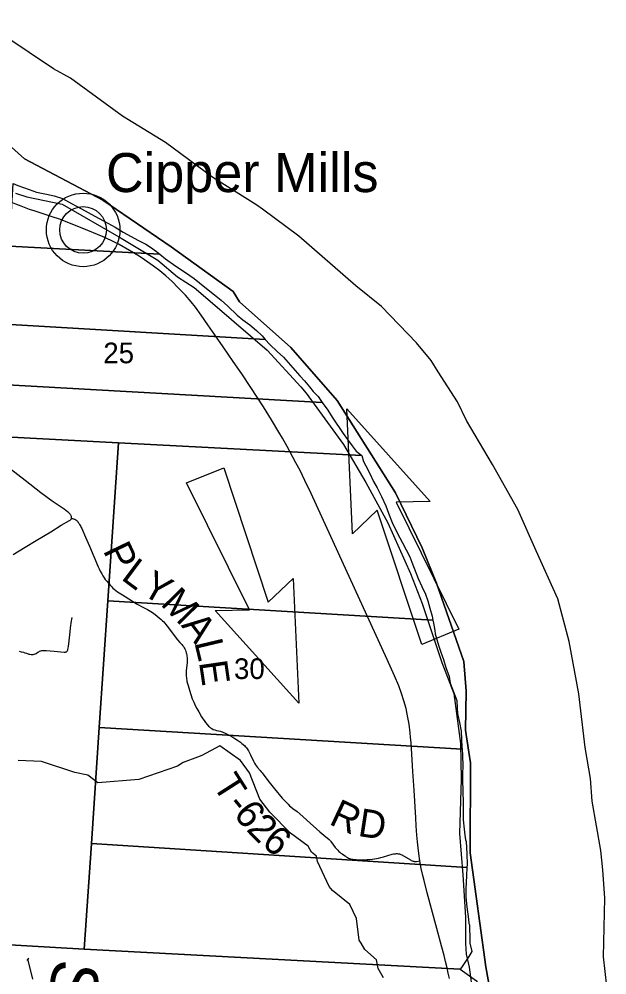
# Model space of a CAD drawing. Extents: x 396.2 to 468.4, y 232.6 to 279.1.
# Drawn here: x 422.946 to 424.136, y 275.126 to 277.061 of the extents above; entities that cross this region are included whole.
import ezdxf

# ---------------------------------------------------------------- set-up
doc = ezdxf.new("R2010")
doc.units = 0
for name, color, linetype in [('GM_X_County_Road', 7, 'Continuous'), ('GM_X_Major_River', 7, 'Continuous'), ('GM_X_Minor_River', 7, 'Continuous'), ('GM_X_Minor_River_Text', 7, 'Continuous'), ('GM_X_Section', 7, 'Continuous'), ('GM_X_Section_Text', 7, 'Continuous'), ('GM_X_State_Route', 7, 'Continuous'), ('GM_X_Township', 7, 'Continuous'), ('GM_X_Township_Road', 7, 'Continuous'), ('GM_X_Township_Road_Text', 7, 'Continuous'), ('GM_X_Unincorporated', 7, 'Continuous'), ('GM_X_Unincorporated_Location', 7, 'Continuous'), ('GM_X_Unincorporated_Text', 7, 'Continuous'), ('SH_Cut_Line', 7, 'Continuous'), ('TX_P_1', 7, 'Continuous')]:
    doc.layers.add(name, color=color, linetype=linetype)

msp = doc.modelspace()

# ---------------------------------------------------------------- linework, layer by layer
at = {"layer": 'GM_X_County_Road'}
msp.add_lwpolyline([(422.9342, 275.9767), (422.9582, 275.9914), (422.9807, 276.0054), (423.0103, 276.023), (423.0313, 276.0363), (423.0477, 276.0454), (423.0492, 276.0465), (423.0503, 276.0475), (423.0512, 276.0487), (423.0518, 276.05), (423.052, 276.0515), (423.052, 276.0527), (423.0518, 276.054), (423.0514, 276.0552), (423.0509, 276.0562), (423.0501, 276.0574), (423.0493, 276.0584), (423.0484, 276.0594), (423.0474, 276.0604), (423.0461, 276.0616), (423.044, 276.0633), (423.0368, 276.0683), (423.0127, 276.085), (422.99, 276.102), (422.9584, 276.1268), (422.9287, 276.1494)], dxfattribs=at)
at = {"layer": 'GM_X_Major_River'}
for points in [[(424.079, 275.6945), (424.0594, 275.8006), (424.036, 275.8871), (423.9925, 275.9841), (423.9551, 276.0682), (423.9037, 276.1591), (423.8516, 276.2481), (423.8333, 276.286), (423.7941, 276.3465), (423.78, 276.3696), (423.75, 276.4056), (423.6791, 276.4786), (423.6275, 276.5209), (423.5118, 276.6214), (423.4382, 276.6761), (423.4272, 276.6841), (423.3382, 276.7403), (423.2419, 276.8112), (423.1555, 276.864), (423.0497, 276.9411), (423.0152, 276.9599), (422.8651, 277.0606)], [(422.9383, 276.7086), (422.9614, 276.7011), (423.0329, 276.6859), (423.1523, 276.6169), (423.2269, 276.5724), (423.2664, 276.5391), (423.3001, 276.5173), (423.3422, 276.4817), (423.4481, 276.3903), (423.5164, 276.3165), (423.5267, 276.3037), (423.6023, 276.1992), (423.6476, 276.1223), (423.6921, 276.0409), (423.7383, 275.9382), (423.7616, 275.8776), (423.8017, 275.7583), (423.826, 275.6956)], [(423.826, 275.6956), (423.8394, 275.5944), (423.8406, 275.522), (423.8374, 275.4123), (423.8443, 275.3285), (423.8497, 275.2424), (423.8492, 275.1897), (423.8508, 275.1677), (423.857, 275.1416), (423.8716, 275.0309)], [(424.1355, 275.103), (424.1284, 275.1622), (424.1312, 275.2809), (424.1271, 275.3386), (424.1231, 275.3776), (424.1055, 275.4773), (424.1026, 275.5236), (424.0913, 275.5865), (424.079, 275.6945)]]:
    msp.add_lwpolyline(points, dxfattribs=at)
at = {"layer": 'GM_X_Minor_River'}
for points in [[(423.6834, 275.1196), (423.6723, 275.1386), (423.669, 275.1562), (423.6458, 275.177), (423.6379, 275.1898), (423.6339, 275.196), (423.6285, 275.2403), (423.615, 275.2684), (423.5799, 275.2965), (423.5737, 275.3047), (423.5496, 275.3552), (423.5476, 275.3663), (423.538, 275.3741), (423.5309, 275.3865), (423.4954, 275.4127), (423.4532, 275.4555), (423.4328, 275.4816), (423.4121, 275.5346), (423.394, 275.5599), (423.3522, 275.5893), (423.3157, 275.57), (423.3072, 275.5665), (423.2778, 275.5556), (423.2666, 275.5484), (423.1883, 275.5213), (423.1053, 275.5148), (423.085, 275.5303), (423.0584, 275.5357), (422.9914, 275.5579), (422.9442, 275.5598)], [(422.9735, 275.1171), (422.964, 275.1555), (422.9651, 275.1597), (422.9617, 275.1551)]]:
    msp.add_lwpolyline(points, dxfattribs=at)
at = {"layer": 'GM_X_Section'}
for points in [[(422.9264, 276.6007), (422.9337, 276.7278), (422.9431, 276.724), (422.9663, 276.7154), (422.9811, 276.7101), (423.0016, 276.7064), (423.0171, 276.7027), (423.0334, 276.6974), (423.052, 276.6876), (423.0721, 276.6767), (423.0991, 276.6617), (423.1257, 276.6477), (423.1405, 276.6398), (423.1564, 276.6293), (423.1875, 276.6123), (423.2027, 276.6052), (423.2115, 276.5992), (423.224, 276.5901), (423.2305, 276.5849)], [(422.9264, 276.6007), (423.2305, 276.5849), (423.2422, 276.5754), (423.2631, 276.5607), (423.2829, 276.5475), (423.3003, 276.5354), (423.322, 276.5181), (423.3417, 276.5026), (423.3551, 276.4917), (423.3684, 276.4796), (423.387, 276.4611), (423.3988, 276.4517), (423.4128, 276.4415), (423.4261, 276.4302), (423.4379, 276.4192), (423.4442, 276.4122), (422.9173, 276.4428)], [(423.4442, 276.4122), (423.4535, 276.4018), (423.4683, 276.3879), (423.4812, 276.3762), (423.4953, 276.3603), (423.5143, 276.3388), (423.5238, 276.3286), (423.5337, 276.3161), (423.541, 276.307), (423.5509, 276.2965), (423.5594, 276.2846), (422.9103, 276.3212), (422.9173, 276.4428)], [(422.9103, 276.3212), (423.5594, 276.2846), (423.5707, 276.2689), (423.5794, 276.2549), (423.6019, 276.2216), (423.6103, 276.2099), (423.6202, 276.1967), (423.6278, 276.1861), (423.6395, 276.1774), (423.1473, 276.2029), (422.9042, 276.2154)], [(422.9042, 276.2154), (423.1473, 276.2029), (423.1256, 275.8831), (423.1081, 275.6266), (423.0921, 275.3916), (423.0776, 275.1782), (422.8451, 275.1916), (422.8603, 275.4553), (422.875, 275.7105), (422.8899, 275.9679)], [(423.1473, 276.2029), (423.6395, 276.1774), (423.643, 276.1649), (423.648, 276.1562), (423.656, 276.1407), (423.6632, 276.1245), (423.6705, 276.112), (423.6796, 276.0946), (423.6884, 276.0753), (423.6938, 276.0602), (423.701, 276.0416), (423.7113, 276.0208), (423.722, 276.0004), (423.7296, 275.9864), (423.7365, 275.9724), (423.7407, 275.9611), (423.7533, 275.9285), (423.761, 275.9119), (423.7682, 275.8964), (423.7732, 275.8831), (423.777, 275.868), (423.7816, 275.8517), (423.7832, 275.8439), (423.1256, 275.8831)], [(423.7832, 275.8439), (423.7843, 275.8381), (423.7874, 275.8233), (423.7882, 275.8161), (423.7947, 275.7934), (423.7997, 275.7794), (423.805, 275.7646), (423.8093, 275.7484), (423.8162, 275.7298), (423.8185, 275.7166), (423.8321, 275.6816), (423.8325, 275.6661), (423.8333, 275.6551), (423.8337, 275.6517), (423.8372, 275.6369), (423.8403, 275.6191), (423.8423, 275.5861), (423.8425, 275.5825), (423.1081, 275.6266), (423.1256, 275.8831)], [(423.1081, 275.6266), (423.8425, 275.5825), (423.8431, 275.5706), (423.8439, 275.5486), (423.8432, 275.5335), (423.8432, 275.5263), (423.8436, 275.5198), (423.8445, 275.4751), (423.845, 275.4395), (423.8451, 275.4335), (423.8459, 275.427), (423.8482, 275.4088), (423.8497, 275.399), (423.8505, 275.396), (423.8521, 275.3706), (423.8526, 275.349), (423.8523, 275.343), (423.0921, 275.3916)], [(423.8523, 275.343), (423.8515, 275.327), (423.8501, 275.2993), (423.8501, 275.2831), (423.8521, 275.2634), (423.8552, 275.2384), (423.856, 275.2297), (423.8572, 275.227), (423.858, 275.1956), (423.858, 275.1899), (423.8619, 275.1732), (423.8559, 275.1633), (423.8411, 275.1409), (423.8389, 275.1375), (423.0776, 275.1782), (423.0921, 275.3916)], [(423.0776, 275.1782), (423.8389, 275.1375), (423.8717, 275.1139), (423.872, 275.1138), (423.8759, 275.057), (423.8677, 275.0293), (423.8062, 274.1333), (422.9116, 274.1851), (422.7773, 274.1944), (422.7965, 274.4451), (422.8136, 274.6978), (422.8297, 274.9443), (422.8451, 275.1916)]]:
    msp.add_lwpolyline(points, close=True, dxfattribs=at)
at = {"layer": 'GM_X_State_Route'}
for points in [[(422.9822, 276.6704), (422.9784, 276.6716), (422.9672, 276.6755), (422.9503, 276.6818), (422.9394, 276.6861), (422.9294, 276.6904)], [(423.8167, 275.1188), (423.8145, 275.1292), (423.8122, 275.1401), (423.809, 275.153), (423.8059, 275.1654), (423.8014, 275.182), (423.7913, 275.22), (423.7717, 275.292), (423.7654, 275.3167), (423.763, 275.3273), (423.7599, 275.3409), (423.757, 275.3566), (423.7547, 275.3716), (423.7533, 275.3831), (423.7521, 275.3954), (423.751, 275.4085), (423.7498, 275.4274), (423.7487, 275.4437), (423.7452, 275.4999), (423.7428, 275.5378), (423.7392, 275.596), (423.7383, 275.6067), (423.7375, 275.6158), (423.7352, 275.6336), (423.7323, 275.6501), (423.729, 275.6653), (423.7248, 275.6808), (423.72, 275.6955), (423.7142, 275.7112), (423.7058, 275.7313), (423.6907, 275.7646), (423.5586, 276.0534), (423.5371, 276.1002), (423.5244, 276.1265), (423.5148, 276.1466), (423.5059, 276.1624), (423.4882, 276.1952), (423.4788, 276.2121), (423.4718, 276.2245), (423.4569, 276.2495), (423.4405, 276.2759), (423.4152, 276.315), (423.3964, 276.3428), (423.3792, 276.3678), (423.3587, 276.3975), (423.3423, 276.4213), (423.328, 276.442), (423.3145, 276.4613), (423.3028, 276.4774), (423.2939, 276.4885), (423.2825, 276.5016), (423.2681, 276.517), (423.2557, 276.5292), (423.2429, 276.5409), (423.231, 276.5508), (423.2182, 276.5606), (423.2, 276.5736), (423.1891, 276.5807), (423.1694, 276.5925), (423.1483, 276.6043), (423.1323, 276.6125), (423.1159, 276.6199), (423.0736, 276.6377), (423.0446, 276.6489), (423.0295, 276.6547), (423.0237, 276.6568), (423.0167, 276.6593), (423.0068, 276.6627), (422.9986, 276.6653), (422.9822, 276.6704)]]:
    msp.add_lwpolyline(points, dxfattribs=at)
at = {"layer": 'GM_X_Township'}
msp.add_lwpolyline([(422.8196, 276.9), (422.9568, 276.7777), (423.1152, 276.694), (423.2535, 276.5995), (423.3794, 276.5092), (423.3919, 276.4883), (423.4958, 276.3961), (423.5899, 276.2883), (423.7075, 276.1016), (423.7615, 275.9904), (423.7906, 275.9186), (423.8462, 275.7604), (423.8507, 275.7004), (423.8492, 275.6212), (423.856, 275.5768), (423.8598, 275.5548), (423.8586, 275.3729), (423.8904, 275.1425), (423.9093, 275.0371)], dxfattribs=at)
at = {"layer": 'GM_X_Township_Road'}
for points in [[(423.0518, 276.05), (423.0541, 276.0496), (423.0561, 276.0492), (423.0575, 276.0487), (423.059, 276.0481), (423.0604, 276.0472), (423.0619, 276.046), (423.0632, 276.0448), (423.0645, 276.0434), (423.0657, 276.0419), (423.067, 276.0401), (423.0683, 276.0379), (423.0694, 276.0359), (423.0707, 276.0336), (423.0717, 276.0315), (423.0727, 276.0294), (423.0802, 276.0119), (423.0882, 275.9935), (423.1061, 275.9517), (423.108, 275.9477), (423.1101, 275.9434), (423.1131, 275.9379), (423.1154, 275.9339), (423.1181, 275.9296), (423.1204, 275.9265), (423.1234, 275.9227), (423.1266, 275.9187), (423.1307, 275.9141), (423.1333, 275.9114), (423.1359, 275.9089), (423.1386, 275.9066), (423.1418, 275.9041), (423.1453, 275.9016), (423.1554, 275.8952), (423.1731, 275.8836), (423.1837, 275.8771), (423.1886, 275.8742), (423.1934, 275.8716), (423.206, 275.8653), (423.2091, 275.8636), (423.2126, 275.8615), (423.2159, 275.8592), (423.2186, 275.8572), (423.2211, 275.8552), (423.2333, 275.8451), (423.236, 275.8428), (423.2385, 275.8404), (423.2407, 275.838), (423.2431, 275.8351), (423.2458, 275.8318), (423.2663, 275.8043), (423.2714, 275.7989), (423.2734, 275.797), (423.2755, 275.7947), (423.2775, 275.7923), (423.2789, 275.7904), (423.2803, 275.788), (423.2814, 275.7858), (423.2825, 275.7831), (423.2835, 275.7804), (423.2842, 275.7779), (423.2849, 275.7755), (423.2854, 275.7732), (423.2857, 275.7709), (423.286, 275.7683), (423.2861, 275.7659), (423.2862, 275.7634), (423.2861, 275.7607), (423.2858, 275.7573), (423.2842, 275.7422), (423.284, 275.74), (423.2839, 275.7374), (423.2839, 275.735), (423.284, 275.7329), (423.2842, 275.7306), (423.2844, 275.7279), (423.2847, 275.7252), (423.2852, 275.7226), (423.2857, 275.7199), (423.2868, 275.7157), (423.2879, 275.7117), (423.2906, 275.7025), (423.2965, 275.6848), (423.2993, 275.678), (423.3024, 275.671), (423.3055, 275.6653), (423.3094, 275.6582), (423.3151, 275.6482), (423.3177, 275.6444), (423.3203, 275.6407), (423.3234, 275.6369), (423.3268, 275.6326), (423.3295, 275.6296), (423.3313, 275.6279), (423.3332, 275.6263), (423.336, 275.6244), (423.3389, 275.6229), (423.3423, 275.6218), (423.3456, 275.6209), (423.3496, 275.62), (423.3536, 275.6189), (423.358, 275.6174), (423.3632, 275.6154), (423.3698, 275.6121), (423.3763, 275.6085), (423.3825, 275.6045), (423.3901, 275.5995), (423.3937, 275.5969), (423.3968, 275.5945), (423.3997, 275.5921), (423.402, 275.5901), (423.4037, 275.5884), (423.4052, 275.5869), (423.4064, 275.5854), (423.4076, 275.5836), (423.4088, 275.5817), (423.41, 275.5796), (423.4115, 275.577), (423.413, 275.574), (423.4144, 275.5711), (423.4203, 275.5583), (423.4222, 275.5547), (423.4243, 275.5511), (423.4262, 275.5484), (423.4286, 275.5457), (423.4341, 275.5395), (423.4358, 275.5372), (423.4376, 275.5349), (423.4496, 275.5191), (423.463, 275.5024), (423.4782, 275.4838), (423.4876, 275.474), (423.4903, 275.4713), (423.4932, 275.4684), (423.4962, 275.4659), (423.4999, 275.4627), (423.5084, 275.4563), (423.5202, 275.4462), (423.5282, 275.4391), (423.5543, 275.4155), (423.5625, 275.4088), (423.5733, 275.3998), (423.5745, 275.3988), (423.5753, 275.3981), (423.5761, 275.3973), (423.5771, 275.396), (423.5824, 275.3883), (423.5859, 275.3838), (423.5874, 275.3819), (423.589, 275.3802), (423.591, 275.3781), (423.5932, 275.3759), (423.5952, 275.3742), (423.5974, 275.3723), (423.5996, 275.3707), (423.6027, 275.3687), (423.6056, 275.3666), (423.6081, 275.3649), (423.6105, 275.3634), (423.6127, 275.3622), (423.6145, 275.3614), (423.6167, 275.3607), (423.6191, 275.3601), (423.6215, 275.3598), (423.6244, 275.3595), (423.6279, 275.3593), (423.6316, 275.3591), (423.6356, 275.359), (423.6503, 275.3593), (423.6557, 275.3596), (423.6605, 275.3601), (423.6649, 275.3607), (423.6692, 275.3615), (423.6736, 275.3624), (423.6783, 275.3634), (423.6835, 275.3648), (423.7012, 275.3699), (423.7038, 275.3706), (423.7058, 275.371), (423.7076, 275.3712), (423.7095, 275.3714), (423.7114, 275.3713), (423.7134, 275.3711), (423.7155, 275.3706), (423.7171, 275.3701), (423.7186, 275.3695), (423.7202, 275.3687), (423.7378, 275.3585), (423.7396, 275.3576), (423.7414, 275.3567), (423.7432, 275.3561), (423.7447, 275.3558), (423.7464, 275.3556), (423.7483, 275.3556), (423.7505, 275.3557), (423.757, 275.3566)], [(422.9458, 275.7811), (422.9501, 275.7801), (422.9545, 275.779), (422.9578, 275.778), (422.9608, 275.777), (422.9655, 275.7754), (422.9679, 275.7748), (422.9701, 275.7744), (422.9722, 275.7742), (422.9744, 275.7744), (422.9765, 275.775), (422.9783, 275.7757), (422.9802, 275.7767), (422.984, 275.779), (422.9857, 275.7801), (422.9875, 275.7809), (422.9897, 275.7818), (422.9921, 275.7824), (422.9945, 275.7827), (422.9973, 275.7828), (423.0008, 275.7826), (423.0168, 275.7812), (423.0368, 275.7794), (423.0382, 275.7794), (423.0396, 275.7794), (423.0408, 275.7796), (423.0417, 275.7799), (423.0426, 275.7806), (423.0434, 275.7815), (423.044, 275.7826), (423.0444, 275.7836), (423.0448, 275.7848), (423.0454, 275.7872), (423.0459, 275.791), (423.0466, 275.7958), (423.0486, 275.8142), (423.0509, 275.834), (423.0511, 275.8362), (423.0516, 275.8387), (423.0531, 275.8494)]]:
    msp.add_lwpolyline(points, dxfattribs=at)
at = {"layer": 'GM_X_Unincorporated'}
for radius in [0.0744, 0.0472]:
    msp.add_circle((423.0755, 276.6339), radius, dxfattribs=at)
at = {"layer": 'GM_X_Unincorporated_Location'}
msp.add_line((423.0755, 276.6339), (423.0755, 276.6339), dxfattribs=at)
at = {"layer": 'SH_Cut_Line'}
msp.add_lwpolyline([(423.9093, 275.0371), (423.8904, 275.1425), (423.8586, 275.3729), (423.8598, 275.5548), (423.856, 275.5768), (423.8492, 275.6212), (423.8507, 275.7004), (423.8462, 275.7604), (423.7906, 275.9186), (423.7615, 275.9904), (423.7075, 276.1016), (423.5899, 276.2883), (423.4958, 276.3961), (423.3919, 276.4883), (423.3794, 276.5092), (423.2535, 276.5995), (423.1152, 276.694), (422.9568, 276.7777), (422.8196, 276.9)], dxfattribs=at)
at = {"layer": 'TX_P_1'}
for p, q in [((423.6089, 276.2715), (423.7782, 276.0839)), ((423.6205, 276.0186), (423.6089, 276.2715)), ((423.2848, 276.1216), (423.3602, 276.1526)), ((423.3602, 276.1526), (423.45, 275.8806)), ((423.4122, 275.865), (423.2848, 276.1216)), ((423.7782, 276.0839), (423.7088, 276.0825)), ((423.7088, 276.0825), (423.8361, 275.8258)), ((423.6707, 276.0669), (423.6205, 276.0186)), ((423.7611, 275.7947), (423.6707, 276.0669)), ((423.45, 275.8806), (423.5005, 275.9286)), ((423.5005, 275.9286), (423.5119, 275.6761)), ((423.3426, 275.8637), (423.4122, 275.865)), ((423.5119, 275.6761), (423.3426, 275.8637)), ((423.8361, 275.8258), (423.7611, 275.7947))]:
    msp.add_line(p, q, dxfattribs=at)

# ---------------------------------------------------------------- texts
at = {"layer": 'GM_X_Minor_River_Text'}
msp.add_text('Sardis', height=0.0947, rotation=259.9987, dxfattribs=at).set_placement((423.0185, 275.1611))
at = {"layer": 'GM_X_Section_Text'}
for s, p in [('25', (423.1163, 276.364)), ('30', (423.3808, 275.7248))]:
    msp.add_text(s, height=0.04186, rotation=0, dxfattribs=at).set_placement(p)
at = {"layer": 'GM_X_Township_Road_Text'}
for s, rotation, p in [('P', 295.7406, (423.1149, 275.985)), ('L', 323.2377, (423.1503, 275.9277)), ('Y', 330.0747, (423.1905, 275.8982)), ('M', 314.386, (423.2306, 275.8758)), ('A', 307.4309, (423.2726, 275.8331)), ('L', 283.3986, (423.3003, 275.799)), ('E', 278.2483, (423.3099, 275.759)), ('T', 302.5192, (423.3363, 275.5104)), ('-', 309.2461, (423.3635, 275.4687)), ('6', 308.9817, (423.3782, 275.4507)), ('R', 334.8856, (423.5711, 275.4321)), ('D', 351.2587, (423.63, 275.4073)), ('2', 314.3218, (423.404, 275.4191)), ('6', 321.8031, (423.4345, 275.3887))]:
    msp.add_text(s, height=0.0568, rotation=rotation, dxfattribs=at).set_placement(p)
at = {"layer": 'GM_X_Unincorporated_Text'}
msp.add_text('Cipper Mills', height=0.078977, rotation=0, dxfattribs=at).set_placement((423.1217, 276.7105))

doc.saveas('drawing.dxf')
